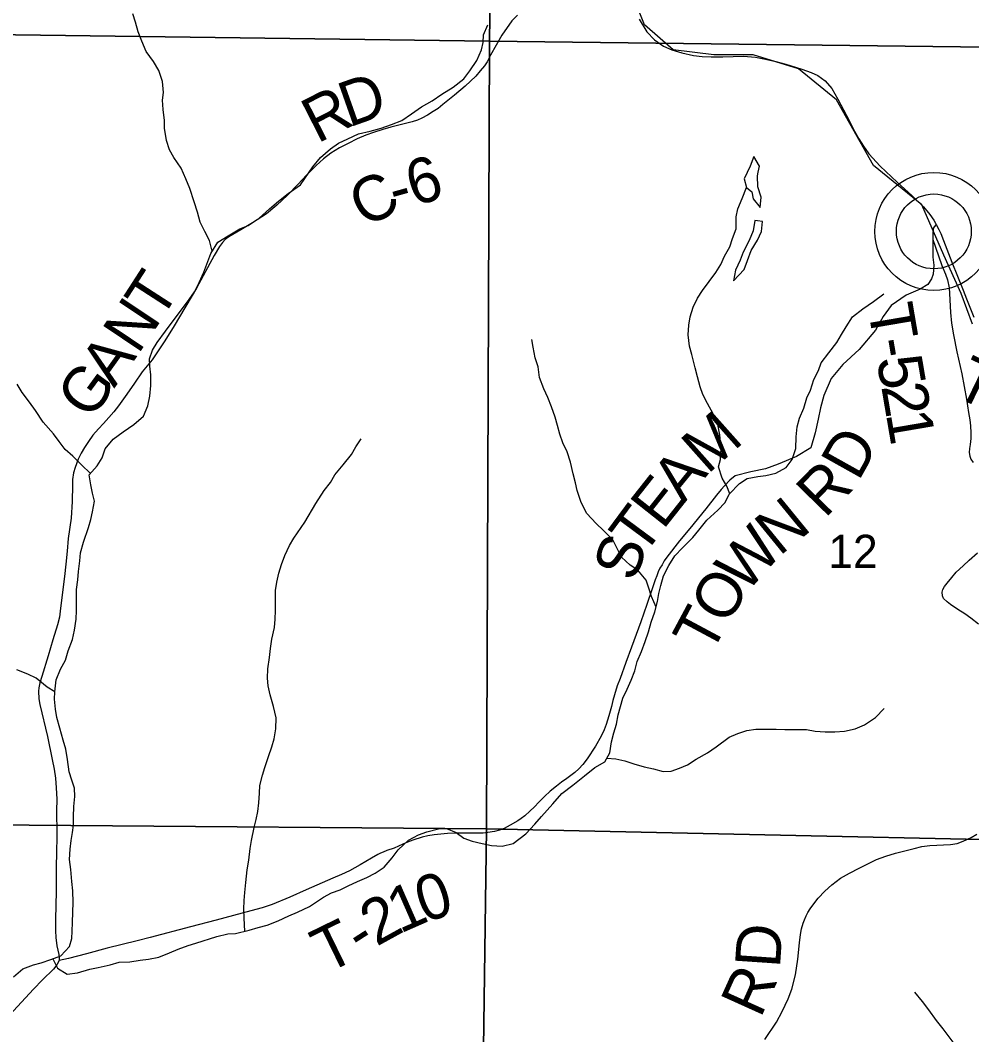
# Model space of a CAD drawing. Extents: x 0 to 191, y 0 to 55.
# Drawn here: x 145.71 to 146.309, y 19.701 to 20.34 of the extents above; entities that cross this region are included whole.
import ezdxf

# ---------------------------------------------------------------- set-up
doc = ezdxf.new("R2010")
doc.units = 0
for name, color, linetype in [('GM_X_Corporation', 7, 'Continuous'), ('GM_X_County_Road', 7, 'Continuous'), ('GM_X_County_Road_Text', 7, 'Continuous'), ('GM_X_Minor_Lake', 7, 'Continuous'), ('GM_X_Minor_River', 7, 'Continuous'), ('GM_X_Rail_Line', 7, 'Continuous'), ('GM_X_Section_Text', 7, 'Continuous'), ('GM_X_State_Route', 7, 'Continuous'), ('GM_X_Township_Road', 7, 'Continuous'), ('GM_X_Township_Road_Text', 7, 'Continuous'), ('GM_X_Unincorporated', 7, 'Continuous'), ('GM_X_Unincorporated_Location', 7, 'Continuous')]:
    doc.layers.add(name, color=color, linetype=linetype)

msp = doc.modelspace()

# ---------------------------------------------------------------- linework, layer by layer
at = {"layer": 'GM_X_Corporation'}
for points in [[(145.5104, 20.8362), (146.01219, 20.83147), (146.00519, 20.32717), (145.48618, 20.33399), (145.49144, 20.83655)], [(146.01219, 20.83147), (146.51512, 20.82766), (146.51296, 20.47331), (146.51156, 20.32095), (146.00519, 20.32717)], [(145.48618, 20.33399), (146.00519, 20.32717), (146.00338, 19.8309), (145.47935, 19.83503)], [(146.00519, 20.32717), (146.51156, 20.32095), (146.51036, 19.96547), (146.51, 19.81994), (146.00338, 19.8309)], [(145.47935, 19.83503), (146.00338, 19.8309), (145.9964, 19.32433), (145.47009, 19.33338)], [(146.00338, 19.8309), (146.51, 19.81994), (146.50723, 19.45421), (146.50678, 19.31551), (145.9964, 19.32433)]]:
    msp.add_lwpolyline(points, close=True, dxfattribs=at)
at = {"layer": 'GM_X_County_Road'}
for points in [[(146.02289, 20.34342), (146.01938, 20.33984), (146.01289, 20.3309), (146.00592, 20.31817), (146.0037, 20.31412), (146.00205, 20.31149), (145.99943, 20.30832), (145.99662, 20.305), (145.98979, 20.29865), (145.98319, 20.29303), (145.97589, 20.28719), (145.97279, 20.28475), (145.96969, 20.28271), (145.96626, 20.28052), (145.9625, 20.27851), (145.9598, 20.27741), (145.95652, 20.27636), (145.9482, 20.27413), (145.94302, 20.27285), (145.93795, 20.27136), (145.93214, 20.26957), (145.92722, 20.26785), (145.92178, 20.26556), (145.91609, 20.26264), (145.9108, 20.2599), (145.90529, 20.25658), (145.90058, 20.2529), (145.89602, 20.2487), (145.88996, 20.24264), (145.88446, 20.23688), (145.87803, 20.23013), (145.87121, 20.22378), (145.86472, 20.21841), (145.85581, 20.21265), (145.84852, 20.20823), (145.84107, 20.20382), (145.8387, 20.20207), (145.83699, 20.20028), (145.83501, 20.19769), (145.83173, 20.19214), (145.8206, 20.17146), (145.80648, 20.14767), (145.80075, 20.13833), (145.79265, 20.12643), (145.7863, 20.11873), (145.78152, 20.11173), (145.77674, 20.10479), (145.77156, 20.09731), (145.76854, 20.09356), (145.7654, 20.08994), (145.76204, 20.08633), (145.7589, 20.0829), (145.7554, 20.07881), (145.75255, 20.07491), (145.75004, 20.07112), (145.74788, 20.06758), (145.7461, 20.06378), (145.74409, 20.05853), (145.74303, 20.05513), (145.74245, 20.05094), (145.74239, 20.0474), (145.74237, 20.03718), (145.74164, 20.02667), (145.73971, 20.01371), (145.73909, 20.00591), (145.73821, 19.99763), (145.73741, 19.98979), (145.73486, 19.96983), (145.73424, 19.96432), (145.73303, 19.95939), (145.73011, 19.94991), (145.72709, 19.93994), (145.72318, 19.92696), (145.72198, 19.9228), (145.72136, 19.91984), (145.7211, 19.91769), (145.72136, 19.91273), (145.7219, 19.90922), (145.72668, 19.88912), (145.72971, 19.87456), (145.73092, 19.86848), (145.73179, 19.86277), (145.7323, 19.85683), (145.73256, 19.84953), (145.73249, 19.84227), (145.7326, 19.828), (145.73234, 19.81406), (145.7323, 19.80881), (145.7323, 19.79137), (145.73183, 19.77411), (145.73187, 19.76663), (145.73201, 19.7624), (145.73264, 19.75722), (145.73384, 19.75182), (145.73407, 19.74976), (145.73405, 19.74798), (145.73255, 19.74527), (145.73058, 19.74255), (145.72366, 19.73582), (145.71793, 19.72984), (145.69786, 19.7082)], [(146.31321, 19.95991), (146.30843, 19.96356), (146.30474, 19.96628), (146.30036, 19.96919), (146.29576, 19.97218), (146.29355, 19.97383), (146.29134, 19.97604), (146.29067, 19.9777), (146.29045, 19.97991), (146.29093, 19.98161), (146.29196, 19.98363), (146.29358, 19.98566), (146.29646, 19.98916), (146.29926, 19.99251), (146.30367, 19.99659), (146.30736, 20.00013), (146.31266, 20.00473)], [(146.1786, 19.69828), (146.18597, 19.70907), (146.18969, 19.71578), (146.19345, 19.7238), (146.19569, 19.72999), (146.19798, 19.7389), (146.19938, 19.74885), (146.20057, 19.75914), (146.20125, 19.76443), (146.20188, 19.76796), (146.20276, 19.77142), (146.20365, 19.77356), (146.20475, 19.77614), (146.20586, 19.77824), (146.20733, 19.78063), (146.20947, 19.78369), (146.21223, 19.78722), (146.21643, 19.79164), (146.22092, 19.79569), (146.22637, 19.79975), (146.23197, 19.80306), (146.23816, 19.80612), (146.24913, 19.81157), (146.25491, 19.81374), (146.2611, 19.81566), (146.2727, 19.81864), (146.27764, 19.81974), (146.28265, 19.82048), (146.29568, 19.82103), (146.29977, 19.82177), (146.30375, 19.82317), (146.30879, 19.82556), (146.31222, 19.82766)]]:
    msp.add_lwpolyline(points, dxfattribs=at)
at = {"layer": 'GM_X_Minor_Lake'}
for points in [[(146.17451, 20.24464), (146.1753, 20.24835), (146.17185, 20.2544), (146.16943, 20.24831), (146.16569, 20.24032), (146.16724, 20.23501)], [(146.16724, 20.23501), (146.17059, 20.23228), (146.17144, 20.22782), (146.17583, 20.22234), (146.17636, 20.2288), (146.17424, 20.23543), (146.17401, 20.24226), (146.17451, 20.24464)], [(146.17413, 20.2139), (146.17247, 20.21416), (146.17137, 20.20751), (146.16876, 20.20142), (146.16502, 20.19418), (146.16316, 20.18904), (146.16017, 20.18276), (146.15888, 20.17611)], [(146.15888, 20.17611), (146.16565, 20.18317), (146.1677, 20.18888), (146.17012, 20.19516), (146.17406, 20.20164), (146.17668, 20.20716), (146.17721, 20.21343), (146.17413, 20.2139)]]:
    msp.add_lwpolyline(points, dxfattribs=at)
at = {"layer": 'GM_X_Minor_River'}
for points in [[(145.83059, 20.19485), (145.82877, 20.20162), (145.82588, 20.20728), (145.82298, 20.21314), (145.82121, 20.21938), (145.81925, 20.22582), (145.81651, 20.23433), (145.81398, 20.24038), (145.81089, 20.24718), (145.80627, 20.25377), (145.80357, 20.25868), (145.80181, 20.26454), (145.8004, 20.27231), (145.80054, 20.27705), (145.79952, 20.28407), (145.79927, 20.28995), (145.79979, 20.2947), (145.79915, 20.30171), (145.79681, 20.30852), (145.79353, 20.31437), (145.78892, 20.32058), (145.7862, 20.32701), (145.78387, 20.33287), (145.7821, 20.33911), (145.78054, 20.34422)], [(145.88617, 20.23663), (145.89389, 20.24782), (145.89877, 20.25374), (145.90498, 20.25928), (145.91007, 20.26292), (145.91592, 20.26561), (145.92272, 20.26869), (145.93009, 20.27044), (145.93689, 20.27219), (145.9435, 20.2745), (145.94992, 20.27701), (145.95614, 20.28122), (145.96236, 20.28582), (145.96915, 20.28946), (145.97518, 20.29368), (145.98235, 20.29808), (145.98913, 20.30344), (145.99288, 20.3084), (145.9972, 20.31488), (146.00019, 20.32154), (146.00129, 20.32629), (146.00145, 20.33104), (146.00426, 20.33732)], [(145.74144, 19.80522), (145.74061, 19.81166), (145.74093, 19.81812), (145.74163, 19.82363), (145.74252, 19.82857), (145.74304, 19.83332), (145.74318, 19.83844), (145.7433, 19.84509), (145.74399, 19.85135), (145.74375, 19.85648), (145.74199, 19.86158), (145.74042, 19.86688), (145.73939, 19.87465), (145.73819, 19.88109), (145.73662, 19.88677), (145.73446, 19.89434), (145.73268, 19.90096), (145.73168, 19.90626), (145.73124, 19.91252), (145.73138, 19.91727), (145.73225, 19.92468), (145.73483, 19.93154), (145.73818, 19.93726), (145.73982, 19.94297), (145.74259, 19.95021), (145.74385, 19.95611), (145.74473, 19.96295), (145.74505, 19.96846), (145.74497, 19.97605), (145.7451, 19.98175), (145.74579, 19.98783), (145.74631, 19.99296), (145.74718, 19.9998), (145.74751, 20.00474), (145.74952, 20.01159), (145.75265, 20.02073), (145.75411, 20.02587), (145.75519, 20.03063), (145.75626, 20.03728), (145.75507, 20.04239), (145.75407, 20.0477), (145.75306, 20.05395), (145.75811, 20.0595), (145.76128, 20.06466), (145.76312, 20.07019), (145.76816, 20.07631), (145.77436, 20.08093), (145.78113, 20.08555), (145.78713, 20.09093), (145.78991, 20.09741), (145.79117, 20.10349), (145.79186, 20.11014), (145.79179, 20.11698), (145.79116, 20.12228), (145.79111, 20.12703), (145.79295, 20.13236), (145.79593, 20.13733), (145.80116, 20.1444), (145.80582, 20.1509), (145.81124, 20.15779), (145.81591, 20.16429), (145.81926, 20.16926), (145.82223, 20.17498), (145.82519, 20.18166), (145.82723, 20.18661), (145.82962, 20.19328), (145.83409, 20.20054), (145.84067, 20.2044), (145.84782, 20.20884), (145.8531, 20.21098), (145.86006, 20.2156), (145.86662, 20.22155), (145.87225, 20.22635), (145.87845, 20.23116), (145.88617, 20.23663)], [(146.15657, 20.04199), (146.15473, 20.04679), (146.15186, 20.05189), (146.14955, 20.05891), (146.15066, 20.06366), (146.15118, 20.0705), (146.15037, 20.07904), (146.14882, 20.08662), (146.14613, 20.0923), (146.1425, 20.09893), (146.13963, 20.10442), (146.13789, 20.10934), (146.13634, 20.1156), (146.13479, 20.12128), (146.13266, 20.12963), (146.13131, 20.13493), (146.13032, 20.14214), (146.13085, 20.14822), (146.13157, 20.15354), (146.13362, 20.15963), (146.13624, 20.16515), (146.13942, 20.17011), (146.14355, 20.17564), (146.14787, 20.18136), (146.15087, 20.1865), (146.1533, 20.19164), (146.15667, 20.19755), (146.15834, 20.20287), (146.16058, 20.20896), (146.16053, 20.21637), (146.16164, 20.2215), (146.16444, 20.22797), (146.16724, 20.23501)], [(145.89188, 19.78193), (145.90059, 19.78784), (145.90569, 19.79053), (145.91117, 19.79246), (145.91607, 19.79496), (145.92211, 19.79765), (145.92796, 19.80035), (145.93324, 19.80303), (145.9389, 19.80686), (145.94398, 19.81259), (145.94773, 19.81774), (145.95413, 19.82385), (145.96054, 19.82711), (145.96583, 19.82904), (145.97301, 19.83098), (145.97812, 19.8312), (145.98419, 19.82858), (145.98913, 19.82501), (145.99425, 19.82314), (146.00051, 19.82165), (146.00657, 19.82036), (146.0132, 19.82002), (146.02019, 19.82177), (146.0281, 19.8277), (146.03374, 19.83381), (146.03807, 19.83877), (146.04521, 19.8466), (146.05085, 19.85309), (146.05782, 19.85844), (146.06498, 19.86437), (146.07157, 19.86954), (146.07798, 19.87318), (146.08098, 19.87889), (146.08207, 19.88573), (146.08355, 19.89144), (146.08522, 19.89676), (146.08632, 19.90266), (146.08929, 19.91331), (146.0919, 19.91883), (146.09452, 19.92454), (146.09676, 19.93044), (146.09823, 19.93633), (146.10104, 19.94261), (146.10327, 19.94889), (146.10532, 19.95498), (146.10698, 19.96106), (146.1094, 19.96753), (146.11107, 19.97419), (146.11198, 19.97913), (146.11309, 19.98426), (146.11495, 19.99035), (146.11831, 19.99683), (146.12206, 20.00292), (146.12676, 20.00789), (146.13335, 20.01438), (146.13711, 20.01915), (146.14218, 20.02526), (146.14914, 20.03175), (146.15366, 20.03653), (146.15627, 20.04167), (146.16267, 20.04854), (146.16757, 20.05161), (146.17419, 20.05279), (146.17929, 20.05339), (146.18572, 20.05494), (146.19213, 20.05859), (146.19589, 20.06355), (146.19812, 20.0704), (146.19845, 20.0778), (146.19898, 20.08407), (146.20046, 20.08959), (146.20326, 20.09587), (146.20512, 20.10234), (146.20736, 20.10729), (146.20959, 20.11394), (146.2124, 20.11966), (146.21426, 20.12441), (146.21895, 20.13071), (146.22403, 20.13719), (146.22702, 20.14234), (146.23002, 20.1471), (146.23396, 20.15339), (146.24036, 20.15855), (146.24715, 20.16315), (146.25374, 20.16794)], [(146.11017, 19.97061), (146.10726, 19.9772), (146.10553, 19.98251), (146.10398, 19.98763), (146.09865, 19.99386), (146.0939, 19.99706), (146.08838, 20.00196), (146.08551, 20.00783), (146.08283, 20.01294), (146.07712, 20.01879), (146.07236, 20.02332), (146.06645, 20.02955), (146.06301, 20.03656), (146.0605, 20.04414), (146.05934, 20.04888), (146.05798, 20.05457), (146.05623, 20.06196), (146.05411, 20.0684), (146.05143, 20.07408), (146.0495, 20.07958), (146.04815, 20.08489), (146.0466, 20.09019), (146.04429, 20.09683), (146.04198, 20.1027), (146.03949, 20.10819), (146.0368, 20.1152), (146.03581, 20.12203), (146.03408, 20.12752), (146.03271, 20.13435), (146.03193, 20.13909)], [(145.75373, 20.05468), (145.74807, 20.06016), (145.74271, 20.06561), (145.73794, 20.06993), (145.7341, 20.07483), (145.73045, 20.07972), (145.72394, 20.08706), (145.71913, 20.09441), (145.71548, 20.09969), (145.71087, 20.10572), (145.7076, 20.111)], [(145.88884, 20.02401), (145.89571, 20.03595), (145.90096, 20.04395), (145.9051, 20.0491), (145.90772, 20.05386), (145.91298, 20.06016), (145.91824, 20.06665), (145.92105, 20.0716), (145.92443, 20.07656)], [(145.85101, 19.76638), (145.85062, 19.77464), (145.85037, 19.78033), (145.85069, 19.78583), (145.85102, 19.79077), (145.85171, 19.79704), (145.85258, 19.80502), (145.85365, 19.81129), (145.85452, 19.81851), (145.85522, 19.82364), (145.85703, 19.83182), (145.85812, 19.83676), (145.8592, 19.8419), (145.8599, 19.84741), (145.86022, 19.85348), (145.86055, 19.85823), (145.86218, 19.8647), (145.86365, 19.86965), (145.86604, 19.8765), (145.86806, 19.8826), (145.86952, 19.88755), (145.87059, 19.89382), (145.87071, 19.90084), (145.86912, 19.90804), (145.86696, 19.91542), (145.86576, 19.92091), (145.86534, 19.92584), (145.86546, 19.93172), (145.86653, 19.93876), (145.86723, 19.94446), (145.86811, 19.95035), (145.86974, 19.95777), (145.87025, 19.96309), (145.87038, 19.9684), (145.8703, 19.97637), (145.87044, 19.98112), (145.87115, 19.98625), (145.87241, 19.99196), (145.87425, 19.99748), (145.87627, 20.00301), (145.87924, 20.0093), (145.88184, 20.01407), (145.88884, 20.02401)], [(145.73138, 19.91722), (145.72661, 19.92026), (145.71955, 19.92588), (145.71441, 19.92829), (145.70738, 19.93107)], [(146.07918, 19.87546), (146.08478, 19.87512), (146.09047, 19.87382), (146.09616, 19.87177), (146.1026, 19.86991), (146.10848, 19.86862), (146.11454, 19.86713), (146.11965, 19.86735), (146.12494, 19.86909), (146.13004, 19.87121), (146.1355, 19.87485), (146.14267, 19.87888), (146.14795, 19.88252), (146.15624, 19.88864), (146.16171, 19.89095), (146.16738, 19.89289), (146.17305, 19.89368), (146.18592, 19.89376), (146.19122, 19.89341), (146.20504, 19.89349), (146.21034, 19.89238), (146.21678, 19.89204), (146.22283, 19.89208), (146.22889, 19.89249), (146.2355, 19.89386), (146.24154, 19.89637), (146.24833, 19.90115), (146.25378, 19.90669)], [(145.70522, 19.73768), (145.71122, 19.74268), (145.71782, 19.74521), (145.72273, 19.74659), (145.72877, 19.74855), (145.73518, 19.75089), (145.74061, 19.75683), (145.74208, 19.76177), (145.74222, 19.76652), (145.74254, 19.77183), (145.74266, 19.77848), (145.74298, 19.78455), (145.74271, 19.79195), (145.74208, 19.79783), (145.74144, 19.80522)], [(145.73015, 19.74905), (145.73299, 19.74309), (145.73909, 19.73935), (145.74571, 19.74018), (145.75345, 19.74254), (145.75874, 19.74354), (145.76629, 19.74532), (145.77196, 19.7469), (145.77858, 19.74715), (145.7852, 19.74817), (145.7903, 19.74879), (145.79691, 19.75019), (145.8037, 19.75291), (145.80917, 19.75505), (145.81539, 19.75739), (145.8203, 19.75896), (145.83351, 19.76308), (145.84031, 19.76486), (145.84523, 19.76491), (145.85373, 19.76708), (145.85939, 19.76884), (145.86505, 19.77023), (145.87203, 19.77296), (145.87882, 19.77606), (145.88428, 19.77839), (145.89188, 19.78193)], [(146.3093, 19.67185), (146.3051, 19.67865), (146.30242, 19.68376), (146.3003, 19.69039), (146.29742, 19.69645), (146.29112, 19.70495), (146.28693, 19.71024), (146.28197, 19.71685), (146.27797, 19.72214), (146.2732, 19.728)]]:
    msp.add_lwpolyline(points, dxfattribs=at)
at = {"layer": 'GM_X_Rail_Line'}
msp.add_lwpolyline([(146.30952, 20.14889), (146.30247, 20.16818), (146.29146, 20.19231), (146.27771, 20.22408), (146.24726, 20.24875), (146.22378, 20.29023), (146.19991, 20.30965), (146.17125, 20.31843), (146.14663, 20.31843), (146.12094, 20.32165), (146.10278, 20.33729), (146.09337, 20.36141)], dxfattribs=at)
at = {"layer": 'GM_X_State_Route'}
msp.add_lwpolyline([(146.0995, 20.34103), (146.10427, 20.33303), (146.10909, 20.32787), (146.11478, 20.32387), (146.12009, 20.32165), (146.12635, 20.31967), (146.13373, 20.31813), (146.13913, 20.31745), (146.14487, 20.31721), (146.15224, 20.31726), (146.16526, 20.31769), (146.17273, 20.31697), (146.17808, 20.31596), (146.18479, 20.31442), (146.19187, 20.31254), (146.20195, 20.3095), (146.20778, 20.30733), (146.21198, 20.30545), (146.2167, 20.30212), (146.2208, 20.2973), (146.22471, 20.2906), (146.23015, 20.28018), (146.23517, 20.27049), (146.23796, 20.26553), (146.24086, 20.2609), (146.24428, 20.25608), (146.25146, 20.24836), (146.26217, 20.23824), (146.27152, 20.22956), (146.27856, 20.22272), (146.28257, 20.21797), (146.28507, 20.21424), (146.28616, 20.21243), (146.28659, 20.21155), (146.2883, 20.20835), (146.28948, 20.20584), (146.29136, 20.20145), (146.29661, 20.18797), (146.30012, 20.17914), (146.30367, 20.17024), (146.30583, 20.16488), (146.31039, 20.15323)], dxfattribs=at)
at = {"layer": 'GM_X_Township_Road'}
for points in [[(146.28659, 20.21155), (146.28534, 20.21019), (146.28484, 20.20898), (146.2845, 20.2058), (146.28463, 20.20205), (146.28452, 20.19524), (146.28464, 20.191), (146.2852, 20.18596), (146.28481, 20.18032), (146.28371, 20.17727), (146.28148, 20.17382), (146.27659, 20.17091), (146.26773, 20.16701), (146.25828, 20.16054), (146.25323, 20.15371), (146.24832, 20.14509), (146.23822, 20.13276), (146.22778, 20.12331), (146.22039, 20.11449), (146.21576, 20.10399), (146.2137, 20.09606), (146.21222, 20.08893), (146.21044, 20.08046), (146.20768, 20.07088), (146.1987, 20.06545), (146.18711, 20.06055), (146.17909, 20.05773), (146.16995, 20.05587), (146.15992, 20.05327), (146.15656, 20.05056), (146.15325, 20.04707), (146.15116, 20.04468), (146.14831, 20.04113), (146.14152, 20.03251), (146.13136, 20.0202), (146.12502, 20.01228), (146.11701, 20.00212), (146.11537, 19.99975), (146.11398, 19.99727), (146.11261, 19.99508), (146.11146, 19.99275), (146.11061, 19.99029), (146.10964, 19.98774), (146.1077, 19.98216), (146.1043, 19.97215), (146.1006, 19.96123), (146.09471, 19.94531), (146.09117, 19.93563), (146.08747, 19.92571), (146.08565, 19.92107), (146.08389, 19.91537), (146.08292, 19.91167), (146.08204, 19.90791), (146.08049, 19.90218), (146.0787, 19.89656), (146.07743, 19.89323), (146.07554, 19.88922), (146.0719, 19.88295), (146.06669, 19.87497), (146.06396, 19.87151), (146.0615, 19.86881), (146.05904, 19.86648), (146.05389, 19.86262), (146.05067, 19.86023), (146.04737, 19.85771), (146.04342, 19.85455), (146.03997, 19.85137), (146.03639, 19.84779), (146.03357, 19.84482), (146.03053, 19.842), (146.02744, 19.83918), (146.02516, 19.83748), (146.02301, 19.83596), (146.01834, 19.83314), (146.01446, 19.83117), (146.01142, 19.83002), (146.00842, 19.82923), (146.00423, 19.82853), (146.00129, 19.82817), (145.99853, 19.82811), (145.9958, 19.82811), (145.9894, 19.82829), (145.98422, 19.82817), (145.97866, 19.82798), (145.97451, 19.82762), (145.97035, 19.82717), (145.96632, 19.82647), (145.96271, 19.82559), (145.95686, 19.82371), (145.95364, 19.82255), (145.95064, 19.82122), (145.94521, 19.81882), (145.9406, 19.81719), (145.9382, 19.81628), (145.93656, 19.81558), (145.93496, 19.81467), (145.93092, 19.81239), (145.9237, 19.80815), (145.91703, 19.80451), (145.91187, 19.80211), (145.9066, 19.79975), (145.88967, 19.7924), (145.87936, 19.78786), (145.86823, 19.78324), (145.86198, 19.78127), (145.85476, 19.77927), (145.84387, 19.77636), (145.8331, 19.77336), (145.81694, 19.76923), (145.79152, 19.76244), (145.7833, 19.7604), (145.77386, 19.75804), (145.76431, 19.75579), (145.75136, 19.75212), (145.74004, 19.74915), (145.73405, 19.74798)], [(146.28463, 20.20205), (146.28808, 20.19194), (146.29028, 20.18584), (146.29252, 20.18036), (146.29381, 20.17668), (146.29477, 20.17167), (146.29513, 20.16823), (146.29569, 20.15627), (146.29637, 20.14954), (146.29752, 20.14214), (146.29973, 20.13139), (146.30275, 20.11761), (146.30585, 20.10152), (146.30706, 20.0932), (146.30784, 20.08848), (146.30831, 20.08468), (146.30854, 20.08038), (146.30854, 20.07684), (146.30807, 20.07307), (146.30762, 20.07051), (146.30747, 20.06801), (146.3078, 20.06561), (146.30843, 20.06377), (146.30994, 20.0616)]]:
    msp.add_lwpolyline(points, dxfattribs=at)
at = {"layer": 'GM_X_Unincorporated'}
for radius in [0.0372, 0.02358]:
    msp.add_circle((146.28518, 20.20724), radius, dxfattribs=at)
at = {"layer": 'GM_X_Unincorporated_Location'}
msp.add_line((146.28518, 20.20724), (146.28518, 20.20724), dxfattribs=at)

# ---------------------------------------------------------------- texts
at = {"layer": 'GM_X_County_Road_Text'}
for s, rotation, p in [('D', 19.46711, (145.91662, 20.27262)), ('R', 27.03632, (145.89675, 20.2624)), ('6', 16.77695, (145.95766, 20.22288)), ('C', 28.64254, (145.92696, 20.20902)), ('-', 15.69877, (145.94587, 20.21956)), ('T', 57.15482, (145.79799, 20.15048)), ('N', 56.21641, (145.7838, 20.12927)), ('A', 54.47392, (145.76874, 20.10815)), ('G', 53.84701, (145.7538, 20.08769)), ('D', 86.11666, (146.18817, 19.74284)), ('R', 65.72562, (146.17595, 19.7111))]:
    msp.add_text(s, height=0.02841, rotation=rotation, dxfattribs=at).set_placement(p)
at = {"layer": 'GM_X_Section_Text'}
msp.add_text('12', height=0.020928, rotation=0.00001, dxfattribs=at).set_placement((146.21865, 19.99524))
at = {"layer": 'GM_X_Township_Road_Text'}
for s, rotation, p in [('T', 279.71455, (146.24346, 20.15943)), ('-', 279.72834, (146.24705, 20.13848)), ('5', 279.71557, (146.24902, 20.12698)), ('T', 334.16905, (146.29673, 20.10423)), ('2', 279.71044, (146.25197, 20.10973)), ('M', 41.6377, (146.14258, 20.05383)), ('1', 279.68391, (146.25492, 20.09249)), ('D', 60.80531, (146.23764, 20.0493)), ('A', 50.79517, (146.1276, 20.03532)), ('R', 45.73949, (146.21649, 20.02607)), ('E', 51.67619, (146.1145, 20.01874)), ('N', 39.24865, (146.18781, 20.00229)), ('T', 53.50124, (146.10201, 20.00185)), ('W', 48.00826, (146.16662, 19.97861)), ('S', 70.41105, (146.09662, 19.98574)), ('O', 58.90942, (146.15456, 19.95835)), ('T', 61.80751, (146.14471, 19.93995)), ('0', 18.17824, (145.96409, 19.7715)), ('1', 23.7432, (145.94875, 19.76472)), ('2', 28.79985, (145.93401, 19.75658)), ('T', 26.00156, (145.90236, 19.73941)), ('-', 32.80748, (145.92466, 19.75053))]:
    msp.add_text(s, height=0.02841, rotation=rotation, dxfattribs=at).set_placement(p)

doc.saveas('drawing.dxf')
